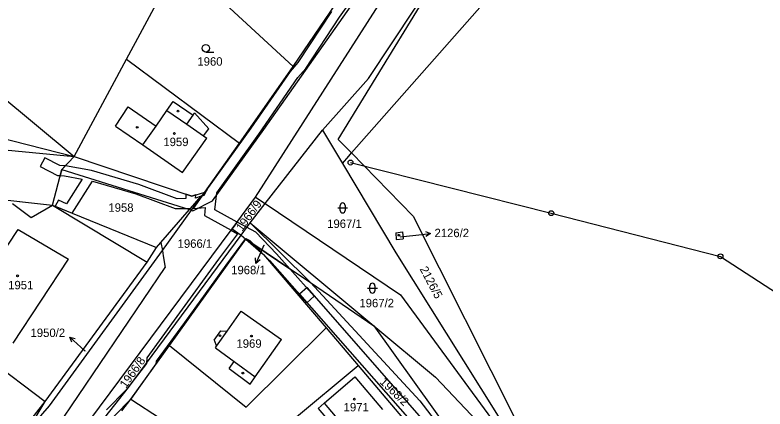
# Model space of a CAD drawing. Extents: x -785744 to -782822, y -1067550 to -1063910.
# Drawn here: x -783164.6 to -783013.6, y -1064463.5 to -1064384.3 of the extents above; entities that cross this region are included whole.
import ezdxf

# ---------------------------------------------------------------- set-up
doc = ezdxf.new("R2010")
doc.units = 0
for name, color, linetype in [('Hranice parcel', 7, 'Continuous'), ('Parcelní čísla', 7, 'Continuous'), ('Pop_ČP_popisy', 7, 'Continuous'), ('Poz_předměty', 7, 'Continuous'), ('Vnitřní kresba', 7, 'Continuous'), ('Věcná břemena k části', 7, 'Continuous'), ('Značky budov', 7, 'Continuous'), ('Značky kultur', 7, 'Continuous')]:
    doc.layers.add(name, color=color, linetype=linetype)

msp = doc.modelspace()

# ---------------------------------------------------------------- linework, layer by layer
at = {"layer": 'Hranice parcel'}
for points in [[(-783116.18, -1064420.93), (-783064.87, -1064340.87)], [(-783099.49, -1064409.3), (-783074.8, -1064368.88)], [(-783142.14, -1064393.2), (-783131.52, -1064373.44)], [(-783131.52, -1064373.44), (-783108.57, -1064394.64)], [(-783108.57, -1064394.64), (-783096.84, -1064377.33)], [(-783096.83, -1064412.03), (-783065.95, -1064376.99)], [(-783191.86, -1064380.17), (-783152.65, -1064412.75)], [(-783152.65, -1064412.75), (-783142.14, -1064393.2)], [(-783142.14, -1064393.2), (-783119.4, -1064410.04)], [(-783119.4, -1064410.04), (-783108.57, -1064394.64)], [(-783214.98, -1064396.83), (-783152.65, -1064412.75)], [(-783219.04, -1064406.38), (-783152.65, -1064412.75)], [(-783114.23, -1064422.24), (-783102.67, -1064407.47)], [(-783102.67, -1064407.47), (-783101.25, -1064409.83)], [(-783099.49, -1064409.3), (-783096.83, -1064412.03)], [(-783126.36, -1064419.93), (-783119.4, -1064410.04)], [(-783101.25, -1064409.83), (-783098.68, -1064414.13)], [(-783155.14, -1064415.35), (-783152.65, -1064412.75)], [(-783152.65, -1064412.75), (-783128.96, -1064420.74)], [(-783098.68, -1064414.13), (-783097.39, -1064412.66)], [(-783097.39, -1064412.66), (-783096.83, -1064412.03)], [(-783096.83, -1064412.03), (-783084.4, -1064424.78)], [(-783098.68, -1064414.13), (-783087.93, -1064432.1)], [(-783156.98, -1064422.55), (-783155.14, -1064415.35)], [(-783129.43, -1064423.44), (-783126.36, -1064419.93)], [(-783129.01, -1064423.57), (-783126.36, -1064419.93)], [(-783128.96, -1064420.74), (-783126.36, -1064419.93)], [(-783170.31, -1064421.1), (-783156.98, -1064422.55)], [(-783120.86, -1064427.29), (-783116.18, -1064420.93)], [(-783116.18, -1064420.93), (-783114.23, -1064422.24)], [(-783165.03, -1064422.2), (-783161.29, -1064425.03)], [(-783161.29, -1064425.03), (-783156.98, -1064422.55)], [(-783156.98, -1064422.55), (-783136.05, -1064431.03)], [(-783117.24, -1064426.08), (-783114.23, -1064422.24)], [(-783114.23, -1064422.24), (-783086.99, -1064440.58)], [(-783135.18, -1064430.03), (-783129.43, -1064423.44)], [(-783134.9, -1064431.67), (-783129.01, -1064423.57)], [(-783084.4, -1064424.78), (-783063.56, -1064466.19)], [(-783119.07, -1064428.56), (-783117.24, -1064426.08)], [(-783117.24, -1064426.08), (-783092.36, -1064446.8)], [(-783168.05, -1064490.7), (-783120.86, -1064427.29)], [(-783120.86, -1064427.29), (-783119.07, -1064428.56)], [(-783141.7, -1064459.24), (-783119.07, -1064428.56)], [(-783119.07, -1064428.56), (-783118.12, -1064429.39)], [(-783087.93, -1064428.09), (-783086.6, -1064427.93)], [(-783087.93, -1064428.09), (-783087.83, -1064429.44)], [(-783087.83, -1064429.44), (-783086.45, -1064429.32)], [(-783086.6, -1064427.93), (-783086.45, -1064429.32)], [(-783136.05, -1064431.03), (-783135.18, -1064430.03)], [(-783133.44, -1064450.75), (-783118.12, -1064429.39)], [(-783118.12, -1064429.39), (-783114.54, -1064432.5)], [(-783118.12, -1064429.39), (-783105.12, -1064438.12)], [(-783157.61, -1064462.91), (-783134.9, -1064431.67)], [(-783137.98, -1064433.98), (-783136.05, -1064431.03)], [(-783087.93, -1064432.1), (-783057.21, -1064481.13)], [(-783114.54, -1064432.5), (-783101.95, -1064447.19)], [(-783158.52, -1064462.05), (-783137.98, -1064433.98)], [(-783105.12, -1064438.12), (-783092.36, -1064446.8)], [(-783086.99, -1064440.58), (-783057.21, -1064481.13)], [(-783181.26, -1064444.85), (-783158.52, -1064462.05)], [(-783118.01, -1064463.16), (-783101.95, -1064447.19)], [(-783101.95, -1064447.19), (-783095.47, -1064454.77)], [(-783092.36, -1064446.8), (-783079.93, -1064457.16)], [(-783092.36, -1064446.8), (-783059.86, -1064492.17)], [(-783141.22, -1064461.6), (-783133.44, -1064450.75)], [(-783133.44, -1064450.75), (-783118.01, -1064463.16)], [(-783108.69, -1064465.81), (-783095.47, -1064454.77)], [(-783095.47, -1064454.77), (-783086.56, -1064465.31)], [(-783079.93, -1064457.16), (-783057.21, -1064481.13)], [(-783154.97, -1064476.05), (-783141.7, -1064459.24)], [(-783163.99, -1064469.11), (-783158.52, -1064462.05)], [(-783162.14, -1064468.1), (-783158.52, -1064462.05)], [(-783143.05, -1064463.94), (-783141.22, -1064461.6)], [(-783141.22, -1064461.6), (-783123.31, -1064473.21)], [(-783162.14, -1064468.1), (-783157.61, -1064462.91)]]:
    msp.add_lwpolyline(points, dxfattribs=at)
at = {"layer": 'Pop_ČP_popisy'}
for p, q in [((-783083.89, -1064428.57), (-783080.91, -1064428.22)), ((-783114.88, -1064431.52), (-783116.07, -1064434.27)), ((-783151.32, -1064451.12), (-783153.51, -1064449.07))]:
    msp.add_line(p, q, dxfattribs=at)
for points in [[(-783081.96, -1064427.84), (-783080.91, -1064428.22), (-783081.85, -1064428.83)], [(-783087.07, -1064428.94), (-783083.89, -1064428.57)], [(-783114.49, -1064430.61), (-783114.88, -1064431.52)], [(-783115.21, -1064433.55), (-783116.07, -1064434.27), (-783116.13, -1064433.16)], [(-783153.12, -1064450.12), (-783153.51, -1064449.07), (-783152.44, -1064449.39)], [(-783150.47, -1064451.92), (-783151.32, -1064451.12)]]:
    msp.add_lwpolyline(points, dxfattribs=at)
at = {"layer": 'Poz_předměty'}
for points in [[(-783097.04, -1064413.97), (-783056.63, -1064424.15)], [(-783056.63, -1064424.15), (-783022.6, -1064432.84)], [(-783022.6, -1064432.84), (-782956.26, -1064475.91)]]:
    msp.add_lwpolyline(points, dxfattribs=at)
for centre in [(-783097.04, -1064413.97), (-783056.63, -1064424.15), (-783022.6, -1064432.84)]:
    msp.add_circle(centre, 0.5, dxfattribs=at)
at = {"layer": 'Vnitřní kresba'}
for points in [[(-783093.4, -1064397.08), (-783074.8, -1064368.88)], [(-783114.47, -1064407.3), (-783093.33, -1064377.33)], [(-783102.67, -1064407.47), (-783093.4, -1064397.08)], [(-783134, -1064403.51), (-783132.71, -1064401.66)], [(-783132.71, -1064401.66), (-783128.72, -1064404.46)], [(-783144.3, -1064406.65), (-783141.78, -1064402.73)], [(-783141.78, -1064402.73), (-783136.18, -1064406.63)], [(-783136.18, -1064406.63), (-783134, -1064403.51)], [(-783134, -1064403.51), (-783129.96, -1064406.28)], [(-783129.96, -1064406.28), (-783128.72, -1064404.46)], [(-783128.72, -1064404.46), (-783128.4, -1064404)], [(-783128.4, -1064404), (-783125.58, -1064407.2)], [(-783144.3, -1064406.65), (-783138.85, -1064410.43)], [(-783138.85, -1064410.43), (-783136.18, -1064406.63)], [(-783129.96, -1064406.28), (-783126.61, -1064408.58)], [(-783126.61, -1064408.58), (-783125.58, -1064407.2)], [(-783124.83, -1064421.7), (-783114.47, -1064407.3)], [(-783130.85, -1064416), (-783125.96, -1064409.04)], [(-783126.61, -1064408.58), (-783125.96, -1064409.04)], [(-783138.85, -1064410.43), (-783130.85, -1064416)], [(-783155.14, -1064415.35), (-783129.43, -1064423.44)], [(-783128.74, -1064423.66), (-783124.83, -1064421.7)], [(-783156.98, -1064422.55), (-783137.98, -1064433.98)], [(-783129.43, -1064423.44), (-783129.01, -1064423.57)], [(-783129.01, -1064423.57), (-783128.74, -1064423.66)], [(-783117.24, -1064426.08), (-783105.12, -1064438.12)], [(-783174.8, -1064443.77), (-783163.94, -1064427.42)], [(-783163.94, -1064427.42), (-783153.78, -1064433.38)], [(-783135.18, -1064430.03), (-783134.9, -1064431.67)], [(-783134.9, -1064431.67), (-783134.72, -1064432.71)], [(-783164.9, -1064450.28), (-783153.78, -1064433.38)], [(-783134.72, -1064432.71), (-783134.36, -1064435.09)], [(-783156.14, -1064467.27), (-783134.36, -1064435.09)], [(-783105.12, -1064438.12), (-783083.08, -1064461.91)], [(-783121.85, -1064447.88), (-783119.01, -1064443.9)], [(-783119.01, -1064443.9), (-783110.92, -1064449.58)], [(-783124.46, -1064449.67), (-783123.15, -1064447.81)], [(-783123.99, -1064450.88), (-783121.85, -1064447.88)], [(-783123.15, -1064447.81), (-783121.85, -1064447.88)], [(-783124.46, -1064449.67), (-783123.99, -1064450.88)], [(-783116.2, -1064457.09), (-783110.92, -1064449.58)], [(-783124.2, -1064451.25), (-783123.99, -1064450.88)], [(-783124.2, -1064451.25), (-783120.44, -1064453.98)], [(-783121.47, -1064455.43), (-783120.44, -1064453.98)], [(-783120.44, -1064453.98), (-783116.2, -1064457.09)], [(-783121.47, -1064455.43), (-783117.21, -1064458.53)], [(-783117.21, -1064458.53), (-783116.2, -1064457.09)], [(-783102.35, -1064462.4), (-783096.19, -1064457.09)], [(-783096.19, -1064457.09), (-783090.61, -1064463.66)], [(-783103.56, -1064463.44), (-783102.35, -1064462.4)], [(-783102.35, -1064462.4), (-783099.41, -1064465.88)], [(-783083.08, -1064461.91), (-783059.86, -1064492.17)], [(-783103.56, -1064463.44), (-783100.58, -1064466.91)]]:
    msp.add_lwpolyline(points, dxfattribs=at)
at = {"layer": 'Věcná břemena k části'}
for points in [[(-783099.22, -1064384.7), (-783096.11, -1064380.25)], [(-783100.88, -1064383.58), (-783107.65, -1064393.84)], [(-783106.05, -1064395.04), (-783099.22, -1064384.7)], [(-783107.65, -1064393.84), (-783109.19, -1064395.67)], [(-783109.19, -1064395.67), (-783117.11, -1064407.08)], [(-783107.61, -1064396.89), (-783106.05, -1064395.04)], [(-783115.49, -1064408.26), (-783107.61, -1064396.89)], [(-783117.11, -1064407.08), (-783125.66, -1064418.97)], [(-783123.96, -1064420.03), (-783115.49, -1064408.26)], [(-783158.57, -1064413), (-783159.5, -1064414.77)], [(-783155.53, -1064414.59), (-783158.57, -1064413)], [(-783159.5, -1064414.77), (-783156.03, -1064416.59)], [(-783154.43, -1064414.61), (-783155.53, -1064414.59)], [(-783155.14, -1064415.35), (-783155.46, -1064416.6)], [(-783155.46, -1064416.6), (-783155.14, -1064415.35)], [(-783155.14, -1064415.35), (-783154.43, -1064414.61)], [(-783154.43, -1064414.61), (-783155.14, -1064415.35)], [(-783154.38, -1064414.61), (-783154.43, -1064414.61)], [(-783149.18, -1064415.6), (-783154.38, -1064414.61)], [(-783139.61, -1064418.36), (-783149.18, -1064415.6)], [(-783156.03, -1064416.59), (-783155.46, -1064416.6)], [(-783155.46, -1064416.6), (-783154.58, -1064416.61)], [(-783154.58, -1064416.61), (-783151.04, -1064417.28)], [(-783151.04, -1064417.28), (-783154.21, -1064422.27)], [(-783153.03, -1064424.15), (-783148.97, -1064417.74)], [(-783148.97, -1064417.74), (-783140.25, -1064420.26)], [(-783131.95, -1064421.24), (-783139.61, -1064418.36)], [(-783140.25, -1064420.26), (-783132.31, -1064423.24)], [(-783125.66, -1064418.97), (-783126.55, -1064420.58)], [(-783124.34, -1064423.47), (-783123.96, -1064420.03)], [(-783155.8, -1064421.53), (-783156.48, -1064422.75)], [(-783154.21, -1064422.27), (-783155.8, -1064421.53)], [(-783130.2, -1064421.23), (-783131.95, -1064421.24)], [(-783130.16, -1064420.34), (-783130.2, -1064421.23)], [(-783128.96, -1064420.74), (-783130.16, -1064420.34)], [(-783129.25, -1064423.23), (-783127.09, -1064420.76)], [(-783128.16, -1064420.49), (-783128.96, -1064420.74)], [(-783126.93, -1064420.71), (-783128.73, -1064423.19)], [(-783128.2, -1064421.14), (-783128.16, -1064420.49)], [(-783127.09, -1064420.76), (-783128.2, -1064421.14)], [(-783126.55, -1064420.58), (-783126.93, -1064420.71)], [(-783156.48, -1064422.75), (-783153.03, -1064424.15)], [(-783132.31, -1064423.24), (-783129.25, -1064423.23)], [(-783128.73, -1064423.19), (-783126.31, -1064422.98)], [(-783126.31, -1064422.98), (-783126.44, -1064424.59)], [(-783126.44, -1064424.59), (-783121.08, -1064427.59)], [(-783119.86, -1064425.93), (-783124.34, -1064423.47)], [(-783120.86, -1064427.29), (-783119.86, -1064425.93)], [(-783119.86, -1064425.93), (-783120.86, -1064427.29)], [(-783116.12, -1064427.99), (-783119.86, -1064425.93)], [(-783121.08, -1064427.59), (-783120.86, -1064427.29)], [(-783120.86, -1064427.29), (-783121.08, -1064427.59)], [(-783121.08, -1064427.59), (-783119.76, -1064428.33)], [(-783119.76, -1064428.33), (-783123.63, -1064433.44)], [(-783122.03, -1064434.64), (-783118.1, -1064429.23)], [(-783118.1, -1064429.23), (-783117.32, -1064429.63)], [(-783111.91, -1064432.34), (-783116.12, -1064427.99)], [(-783117.32, -1064429.63), (-783116.49, -1064430.48)], [(-783116.49, -1064430.48), (-783109.23, -1064435.36)], [(-783116.49, -1064430.48), (-783113.37, -1064433.7)], [(-783109.23, -1064435.36), (-783116.49, -1064430.48)], [(-783109.23, -1064435.36), (-783111.91, -1064432.34)], [(-783123.63, -1064433.44), (-783131.98, -1064444.94)], [(-783113.37, -1064433.7), (-783105.84, -1064442.19)], [(-783130.36, -1064446.12), (-783122.03, -1064434.64)], [(-783104.35, -1064440.86), (-783109.23, -1064435.36)], [(-783105.78, -1064439.1), (-783107.28, -1064440.42)], [(-783080.83, -1064467.6), (-783105.78, -1064439.1)], [(-783107.28, -1064440.42), (-783082.23, -1064469.04)], [(-783105.84, -1064442.19), (-783104.35, -1064440.86)], [(-783131.98, -1064444.94), (-783138.05, -1064453.24)], [(-783136.09, -1064453.94), (-783130.36, -1064446.12)], [(-783138.05, -1064453.24), (-783138.12, -1064454.37)], [(-783138.12, -1064454.37), (-783142.18, -1064459.67)], [(-783141.11, -1064461.45), (-783136.12, -1064454.49)], [(-783136.12, -1064454.49), (-783136.09, -1064453.94)], [(-783142.18, -1064459.67), (-783146.17, -1064463.72)], [(-783144.67, -1064465.06), (-783141.11, -1064461.45)]]:
    msp.add_lwpolyline(points, dxfattribs=at)
at = {"layer": 'Značky budov'}
for centre in [(-783131.75, -1064403.61), (-783139.95, -1064406.89), (-783132.49, -1064408.12), (-783087.3, -1064428.59), (-783164.04, -1064436.76), (-783123.3, -1064448.81), (-783116.98, -1064448.88), (-783118.71, -1064456.33), (-783096.26, -1064461.57)]:
    msp.add_circle(centre, 0.175, dxfattribs=at)
at = {"layer": 'Značky kultur'}
for p, q in [((-783126.16, -1064391.73), (-783124.56, -1064391.73)), ((-783099.62, -1064423.1), (-783097.62, -1064423.1)), ((-783099.12, -1064423.6), (-783099.12, -1064422.6)), ((-783098.12, -1064422.6), (-783098.12, -1064423.6)), ((-783093.63, -1064439.25), (-783091.63, -1064439.25)), ((-783093.13, -1064439.75), (-783093.13, -1064438.75)), ((-783092.13, -1064438.75), (-783092.13, -1064439.75))]:
    msp.add_line(p, q, dxfattribs=at)
msp.add_circle((-783126.16, -1064390.98), 0.75, dxfattribs=at)
for centre, start, end in [((-783098.62, -1064422.6), 0, 180), ((-783098.62, -1064423.6), 180, 0), ((-783092.63, -1064438.75), 0, 180), ((-783092.63, -1064439.75), 180, 0)]:
    msp.add_arc(centre, 0.5, start, end, dxfattribs=at)

# ---------------------------------------------------------------- texts
at = {"layer": 'Parcelní čísla'}
for s, height, p in [('1960', 1.7, (-783127.85, -1064394.48)), ('1959', 1.7, (-783134.7, -1064410.66)), ('1958', 1.7, (-783145.76, -1064423.87)), ('1967/1', 1.7, (-783101.73, -1064427.13)), ('1966/1', 1.7, (-783131.83, -1064431.12)), ('2126/2', 0.1, (-783087.07, -1064428.94)), ('1968/1', 0.1, (-783114.49, -1064430.61)), ('1951', 1.7, (-783165.93, -1064439.47)), ('1967/2', 1.7, (-783095.24, -1064443.09)), ('1969', 1.7, (-783119.98, -1064451.23)), ('1950/2', 0.1, (-783150.47, -1064451.92)), ('1971', 1.7, (-783098.42, -1064464.03))]:
    msp.add_text(s, height=height, dxfattribs=at).set_placement(p)
for s, rotation, p in [('1966/9', 54.0863, (-783118.86, -1064427.94)), ('2126/5', 297.7033, (-783083.15, -1064435.39)), ('1966/8', 54.5648, (-783142.23, -1064459.49)), ('1968/2', 316.085, (-783091.29, -1064458.26))]:
    msp.add_text(s, height=1.7, rotation=rotation, dxfattribs=at).set_placement(p)
at = {"layer": 'Pop_ČP_popisy'}
for s, p in [('2126/2', (-783080.13, -1064428.98)), ('1968/1', (-783121.05, -1064436.44)), ('1950/2', (-783161.43, -1064449.07))]:
    msp.add_text(s, height=1.7, dxfattribs=at).set_placement(p)

doc.saveas('drawing.dxf')
